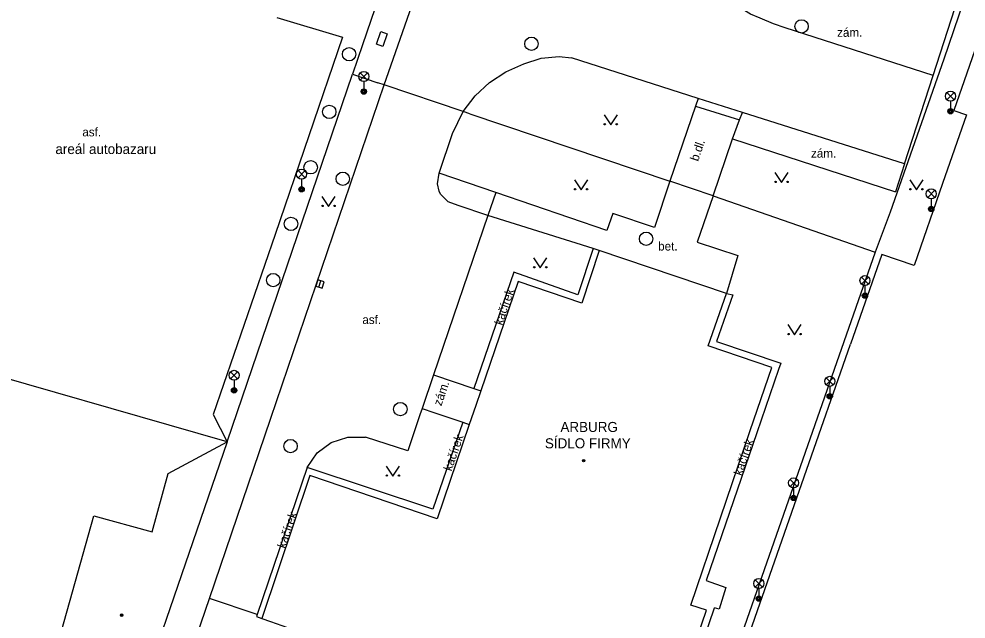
# Model space of a CAD drawing. Extents: x -596024 to -594475, y -1163820 to -1161957.
# Drawn here: x -595271.2 to -595200.5, y -1162129.2 to -1162084.4 of the extents above; entities that cross this region are included whole.
import ezdxf

# ---------------------------------------------------------------- set-up
doc = ezdxf.new("R2010")
doc.units = 0
for name, color, linetype in [('Level 10', 7, 'Continuous'), ('Level 11', 7, 'Continuous'), ('Level 24', 7, 'Continuous'), ('Level 27', 7, 'Continuous'), ('Level 33', 7, 'Continuous'), ('Level 36', 7, 'Continuous'), ('Level 39', 7, 'Continuous'), ('Level 40', 7, 'Continuous'), ('Level 41', 7, 'Continuous'), ('Level 42', 7, 'Continuous'), ('Level 5', 7, 'Continuous'), ('Level 7', 7, 'Continuous'), ('Level 8', 7, 'Continuous')]:
    doc.layers.add(name, color=color, linetype=linetype)

msp = doc.modelspace()

# ---------------------------------------------------------------- linework, layer by layer
at = {"layer": 'Level 10'}
for points in [[(-595184.78, -1162082.96), (-595185.61, -1162082.64), (-595186.14, -1162080.8), (-595186.25, -1162080.76), (-595190.98, -1162079.19), (-595196.55, -1162077.36), (-595199.25, -1162085.07), (-595201.39, -1162091.22), (-595200.43, -1162091.55), (-595202.22, -1162096.67), (-595204.35, -1162102.81), (-595206.75, -1162102), (-595209.11, -1162108.7)], [(-595243.95, -1162089.31), (-595240.65, -1162079.9)], [(-595214.85, -1162084.76), (-595215.85, -1162084.33), (-595216.58, -1162084.02), (-595217.99, -1162083.16)], [(-595251.96, -1162084.27), (-595247.04, -1162085.75)], [(-595213.98, -1162085.05), (-595214.85, -1162084.76)], [(-595202.92, -1162088.6), (-595213.98, -1162085.05)], [(-595247.04, -1162085.75), (-595252.08, -1162100.49), (-595256.71, -1162113.95), (-595255.68, -1162115.98)], [(-595238.04, -1162091.3), (-595237.15, -1162090.14), (-595236.07, -1162089.13), (-595234.85, -1162088.33), (-595233.51, -1162087.73), (-595232.21, -1162087.32), (-595230.86, -1162087.2), (-595229.95, -1162087.28)], [(-595220.47, -1162090.33), (-595229.95, -1162087.28)], [(-595163.89, -1162088.15), (-595166.57, -1162095.88), (-595168.92, -1162102.61), (-595171.63, -1162101.67), (-595172.83, -1162104.66), (-595169.99, -1162105.66), (-595173.32, -1162115.23), (-595176.79, -1162125.01), (-595179.67, -1162133.29), (-595181.66, -1162138.97), (-595187.92, -1162143.5), (-595194.38, -1162148.19), (-595202.53, -1162154.04), (-595210.55, -1162159.88), (-595218.68, -1162165.75), (-595225.96, -1162171), (-595232.55, -1162175.86), (-595229.5, -1162167.18), (-595225.76, -1162156.36), (-595222.47, -1162146.91), (-595219.16, -1162137.52), (-595216.06, -1162128.59), (-595212.57, -1162118.6), (-595209.11, -1162108.7)], [(-595205.07, -1162095.22), (-595202.92, -1162088.6)], [(-595252.85, -1162115.54), (-595252.402, -1162114.219), (-595243.95, -1162089.31)], [(-595217.18, -1162091.37), (-595220.47, -1162090.33)], [(-595238.84, -1162092.94), (-595238.04, -1162091.3)], [(-595205.07, -1162095.22), (-595217.18, -1162091.37)], [(-595239.84, -1162095.9), (-595238.84, -1162092.94)], [(-595238.4, -1162098.33), (-595239.16, -1162098.05), (-595239.72, -1162097.47), (-595239.83, -1162097.25), (-595239.96, -1162096.7), (-595239.84, -1162095.9)], [(-595236.19, -1162099.08), (-595238.4, -1162098.33)], [(-595236.19, -1162099.08), (-595240.26, -1162110.99)], [(-595240.26, -1162110.99), (-595241.11, -1162113.5)], [(-595241.11, -1162113.5), (-595241.265, -1162113.962), (-595242.17, -1162116.66), (-595245.34, -1162115.65)], [(-595267.93, -1162159.62), (-595257, -1162127.7), (-595252.85, -1162115.54)], [(-595249.7, -1162117.9), (-595248.95, -1162116.82), (-595247.9, -1162116.04), (-595246.65, -1162115.63), (-595245.34, -1162115.65)], [(-595249.7, -1162117.9), (-595253.43, -1162128.88), (-595253.48, -1162129.04), (-595253.09, -1162129.2)]]:
    msp.add_lwpolyline(points, dxfattribs=at)
at = {"layer": 'Level 11'}
for points in [[(-595236.71, -1162060.42), (-595239.4, -1162068.32), (-595242.46, -1162077.29), (-595245.56, -1162086.32), (-595246.31, -1162088.51)], [(-595202.92, -1162088.6), (-595201.02, -1162082.73), (-595214.15, -1162078.52), (-595219.57, -1162076.79)], [(-595220.47, -1162090.33), (-595220.67, -1162090.9)], [(-595220.67, -1162090.9), (-595222.59, -1162096.52)], [(-595220.67, -1162090.9), (-595217.39, -1162091.93)], [(-595217.39, -1162091.93), (-595217.18, -1162091.37)], [(-595217.92, -1162093.35), (-595217.39, -1162091.93)], [(-595219.37, -1162097.6), (-595217.92, -1162093.35)], [(-595217.92, -1162093.35), (-595205.74, -1162097.3)], [(-595205.07, -1162095.22), (-595205.74, -1162097.3)], [(-595222.59, -1162096.52), (-595223.75, -1162099.97), (-595226.85, -1162098.93), (-595227.3, -1162100.19), (-595235.6, -1162097.35), (-595239.84, -1162095.9)], [(-595235.6, -1162097.35), (-595236.19, -1162099.08)], [(-595219.37, -1162097.6), (-595220.56, -1162101.07), (-595217.53, -1162102.07), (-595218.36, -1162104.91)], [(-595228.33, -1162101.54), (-595236.19, -1162099.08)], [(-595228.33, -1162101.54), (-595229.48, -1162104.99), (-595234.26, -1162103.32), (-595237.23, -1162112.01)], [(-595227.87, -1162101.69), (-595228.33, -1162101.54)], [(-595218.36, -1162104.91), (-595217.88, -1162105), (-595219.1, -1162108.48), (-595214.3, -1162110.1), (-595214.47, -1162110.59)], [(-595214.47, -1162110.59), (-595216.09, -1162115.31)], [(-595240.26, -1162110.99), (-595237.23, -1162112.01)], [(-595237.23, -1162112.01), (-595236.72, -1162112.18)], [(-595241.11, -1162113.5), (-595240.224, -1162113.797), (-595238.07, -1162114.52)], [(-595238.07, -1162114.52), (-595240.3, -1162121.03), (-595249.7, -1162117.9)], [(-595238.07, -1162114.52), (-595237.58, -1162114.69)], [(-595216.09, -1162115.31), (-595219.88, -1162126.35)], [(-595219.88, -1162126.35), (-595218.41, -1162126.87)], [(-595218.41, -1162126.87), (-595218.92, -1162128.49)], [(-595253.43, -1162128.88), (-595257, -1162127.7)], [(-595227.55, -1162151.13), (-595227.12, -1162151.28), (-595227.06, -1162151.3), (-595219.25, -1162128.4)], [(-595218.92, -1162128.49), (-595219.25, -1162128.4)]]:
    msp.add_lwpolyline(points, dxfattribs=at)
at = {"layer": 'Level 24'}
msp.add_lwpolyline([(-595244.52, -1162086.27), (-595244.19, -1162085.33), (-595243.72, -1162085.5), (-595244.05, -1162086.44), (-595244.52, -1162086.27)], dxfattribs=at)
at = {"layer": 'Level 27'}
msp.add_line((-595248.82, -1162104.427), (-595248.66, -1162103.953), dxfattribs=at)
msp.add_lwpolyline([(-595248.583, -1162104.507), (-595248.423, -1162104.033), (-595248.897, -1162103.873), (-595249.057, -1162104.347)], close=True, dxfattribs=at)
for centre in [(-595212.76, -1162084.94), (-595232.94, -1162086.24), (-595246.56, -1162087.02), (-595248.04, -1162091.33), (-595249.43, -1162095.47), (-595247.03, -1162096.33), (-595250.9, -1162099.7), (-595224.37, -1162100.81), (-595252.23, -1162103.9), (-595242.73, -1162113.54), (-595250.93, -1162116.31)]:
    msp.add_circle(centre, 0.5, dxfattribs=at)
at = {"layer": 'Level 33'}
for p, q in [((-595245.725, -1162088.95), (-595245.195, -1162088.42)), ((-595245.725, -1162088.42), (-595245.195, -1162088.95)), ((-595245.46, -1162089.06), (-595245.46, -1162089.81)), ((-595201.895, -1162090.42), (-595201.365, -1162089.89)), ((-595201.895, -1162089.89), (-595201.365, -1162090.42)), ((-595201.63, -1162090.53), (-595201.63, -1162091.28)), ((-595250.375, -1162096.25), (-595249.845, -1162095.72)), ((-595250.375, -1162095.72), (-595249.845, -1162096.25)), ((-595250.11, -1162096.36), (-595250.11, -1162097.11)), ((-595203.335, -1162097.72), (-595202.805, -1162097.19)), ((-595203.335, -1162097.19), (-595202.805, -1162097.72)), ((-595203.07, -1162097.83), (-595203.07, -1162098.58)), ((-595208.285, -1162104.2), (-595207.755, -1162103.67)), ((-595208.285, -1162103.67), (-595207.755, -1162104.2)), ((-595208.02, -1162104.31), (-595208.02, -1162105.06)), ((-595255.415, -1162111.28), (-595254.885, -1162110.75)), ((-595255.415, -1162110.75), (-595254.885, -1162111.28)), ((-595255.15, -1162111.39), (-595255.15, -1162112.14)), ((-595210.915, -1162111.73), (-595210.385, -1162111.2)), ((-595210.915, -1162111.2), (-595210.385, -1162111.73)), ((-595210.65, -1162111.84), (-595210.65, -1162112.59)), ((-595213.615, -1162119.32), (-595213.085, -1162118.79)), ((-595213.615, -1162118.79), (-595213.085, -1162119.32)), ((-595213.35, -1162119.43), (-595213.35, -1162120.18)), ((-595216.215, -1162126.84), (-595215.685, -1162126.31)), ((-595216.215, -1162126.31), (-595215.685, -1162126.84)), ((-595215.95, -1162126.95), (-595215.95, -1162127.7))]:
    msp.add_line(p, q, dxfattribs=at)
for centre, radius in [((-595245.46, -1162088.685), 0.375), ((-595245.46, -1162089.81), 0.2), ((-595245.46, -1162089.81), 0.145), ((-595245.46, -1162089.81), 0.0876), ((-595201.63, -1162090.155), 0.375), ((-595201.63, -1162091.28), 0.2), ((-595201.63, -1162091.28), 0.145), ((-595201.63, -1162091.28), 0.0876), ((-595250.11, -1162095.985), 0.375), ((-595250.11, -1162097.11), 0.2), ((-595250.11, -1162097.11), 0.145), ((-595250.11, -1162097.11), 0.0876), ((-595203.07, -1162097.455), 0.375), ((-595203.07, -1162098.58), 0.2), ((-595203.07, -1162098.58), 0.145), ((-595203.07, -1162098.58), 0.0876), ((-595208.02, -1162103.935), 0.375), ((-595208.02, -1162105.06), 0.2), ((-595208.02, -1162105.06), 0.145), ((-595208.02, -1162105.06), 0.0876), ((-595255.15, -1162111.015), 0.375), ((-595210.65, -1162111.465), 0.375), ((-595255.15, -1162112.14), 0.2), ((-595255.15, -1162112.14), 0.145), ((-595255.15, -1162112.14), 0.0876), ((-595210.65, -1162112.59), 0.2), ((-595210.65, -1162112.59), 0.145), ((-595210.65, -1162112.59), 0.0876), ((-595213.35, -1162119.055), 0.375), ((-595213.35, -1162120.18), 0.2), ((-595213.35, -1162120.18), 0.145), ((-595213.35, -1162120.18), 0.0876), ((-595215.95, -1162126.575), 0.375), ((-595215.95, -1162127.7), 0.2), ((-595215.95, -1162127.7), 0.145), ((-595215.95, -1162127.7), 0.0876)]:
    msp.add_circle(centre, radius, dxfattribs=at)
at = {"layer": 'Level 36'}
for points in [[(-595227.51, -1162091.56), (-595227.01, -1162092.31), (-595226.51, -1162091.56)], [(-595229.73, -1162096.41), (-595229.23, -1162097.16), (-595228.73, -1162096.41)], [(-595214.75, -1162095.86), (-595214.25, -1162096.61), (-595213.75, -1162095.86)], [(-595204.68, -1162096.41), (-595204.18, -1162097.16), (-595203.68, -1162096.41)], [(-595248.59, -1162097.66), (-595248.09, -1162098.41), (-595247.59, -1162097.66)], [(-595232.78, -1162102.24), (-595232.28, -1162102.99), (-595231.78, -1162102.24)], [(-595213.78, -1162107.23), (-595213.28, -1162107.98), (-595212.78, -1162107.23)], [(-595243.79, -1162117.81), (-595243.29, -1162118.56), (-595242.79, -1162117.81)]]:
    msp.add_lwpolyline(points, dxfattribs=at)
for centre in [(-595227.46, -1162092.26), (-595226.561, -1162092.26), (-595214.7, -1162096.56), (-595213.801, -1162096.56), (-595229.68, -1162097.11), (-595228.781, -1162097.11), (-595204.63, -1162097.11), (-595203.731, -1162097.11), (-595248.54, -1162098.36), (-595247.641, -1162098.36), (-595232.73, -1162102.94), (-595231.831, -1162102.94), (-595213.73, -1162107.93), (-595212.831, -1162107.93), (-595243.74, -1162118.51), (-595242.841, -1162118.51)]:
    msp.add_circle(centre, 0.05, dxfattribs=at)
at = {"layer": 'Level 39'}
for centre, radius in [((-595229.04, -1162117.39), 0.09), ((-595229.04, -1162117.39), 0.0398), ((-595263.56, -1162128.94), 0.09), ((-595263.56, -1162128.94), 0.0398)]:
    msp.add_circle(centre, radius, dxfattribs=at)
at = {"layer": 'Level 5'}
for points in [[(-595227.87, -1162101.69), (-595229.17, -1162105.62)], [(-595218.36, -1162104.91), (-595227.87, -1162101.69)], [(-595233.93, -1162104.01), (-595236.72, -1162112.18)], [(-595229.17, -1162105.62), (-595233.93, -1162104.01)], [(-595219.73, -1162108.81), (-595218.36, -1162104.91)], [(-595214.98, -1162110.42), (-595219.73, -1162108.81)], [(-595255.68, -1162115.98), (-595277.18, -1162109.81)], [(-595221.03, -1162128.18), (-595216.59, -1162115.14), (-595214.98, -1162110.42)], [(-595236.72, -1162112.18), (-595237.09, -1162113.26), (-595237.58, -1162114.69)], [(-595237.58, -1162114.69), (-595239.99, -1162121.75)], [(-595255.68, -1162115.98), (-595265.05, -1162143.33)], [(-595260.07, -1162118.36), (-595255.68, -1162115.98)], [(-595261.28, -1162122.72), (-595260.07, -1162118.36)], [(-595249.5, -1162118.5), (-595253.09, -1162129.2)], [(-595239.99, -1162121.75), (-595249.5, -1162118.5)], [(-595269.43, -1162135.09), (-595265.62, -1162121.51)], [(-595265.62, -1162121.51), (-595261.28, -1162122.72)], [(-595219.87, -1162128.57), (-595221.03, -1162128.18)], [(-595223.53, -1162139.28), (-595219.87, -1162128.57)], [(-595253.09, -1162129.2), (-595252.44, -1162129.42), (-595250.75, -1162130), (-595246.18, -1162131.56)]]:
    msp.add_lwpolyline(points, dxfattribs=at)
at = {"layer": 'Level 7'}
for points in [[(-595184.54, -1162083.14), (-595184.8, -1162083.05), (-595185.67, -1162082.76), (-595186.25, -1162080.76), (-595186.68, -1162079.27), (-595198.1, -1162075.53), (-595202.12, -1162087.38), (-595206.13, -1162098.83), (-595207.27, -1162101.81)], [(-595255.68, -1162115.98), (-595246.31, -1162088.51)], [(-595246.31, -1162088.51), (-595244.42, -1162089.15)], [(-595237.55, -1162091.47), (-595222.59, -1162096.52)], [(-595219.37, -1162097.6), (-595207.27, -1162101.81)], [(-595207.27, -1162101.81), (-595215.54, -1162125.56), (-595222.23, -1162144.68), (-595230.56, -1162168.39), (-595236.91, -1162186.62)]]:
    msp.add_lwpolyline(points, dxfattribs=at)
at = {"layer": 'Level 8'}
for points in [[(-595237.55, -1162091.47), (-595238.04, -1162091.3), (-595243.95, -1162089.31), (-595244.42, -1162089.15)], [(-595219.37, -1162097.6), (-595222.59, -1162096.52)]]:
    msp.add_lwpolyline(points, dxfattribs=at)

# ---------------------------------------------------------------- texts
at = {"layer": 'Level 40'}
for s, p in [('zám.', (-595210.1, -1162085.72)), ('asf.', (-595266.49, -1162093.16)), ('zám.', (-595212.05, -1162094.75)), ('bet.', (-595223.47, -1162101.69)), ('asf.', (-595245.57, -1162107.18))]:
    msp.add_text(s, height=0.65, dxfattribs=at).set_placement(p)
for s, p in [('b.dl.', (-595220.49, -1162095.07)), ('kačírek', (-595235.12, -1162107.32)), ('zám.', (-595239.67, -1162113.35)), ('kačírek', (-595238.91, -1162118.22)), ('kačírek', (-595217.23, -1162118.56)), ('kačírek', (-595251.33, -1162124))]:
    msp.add_text(s, height=0.65, rotation=71, dxfattribs=at).set_placement(p)
at = {"layer": 'Level 41'}
for s, p in [('ARBURG', (-595230.77, -1162115.25)), ('SÍDLO FIRMY', (-595231.93, -1162116.47))]:
    msp.add_text(s, height=0.75, dxfattribs=at).set_placement(p)
at = {"layer": 'Level 42'}
msp.add_text('areál autobazaru', height=0.75, dxfattribs=at).set_placement((-595268.5, -1162094.48))

doc.saveas('drawing.dxf')
